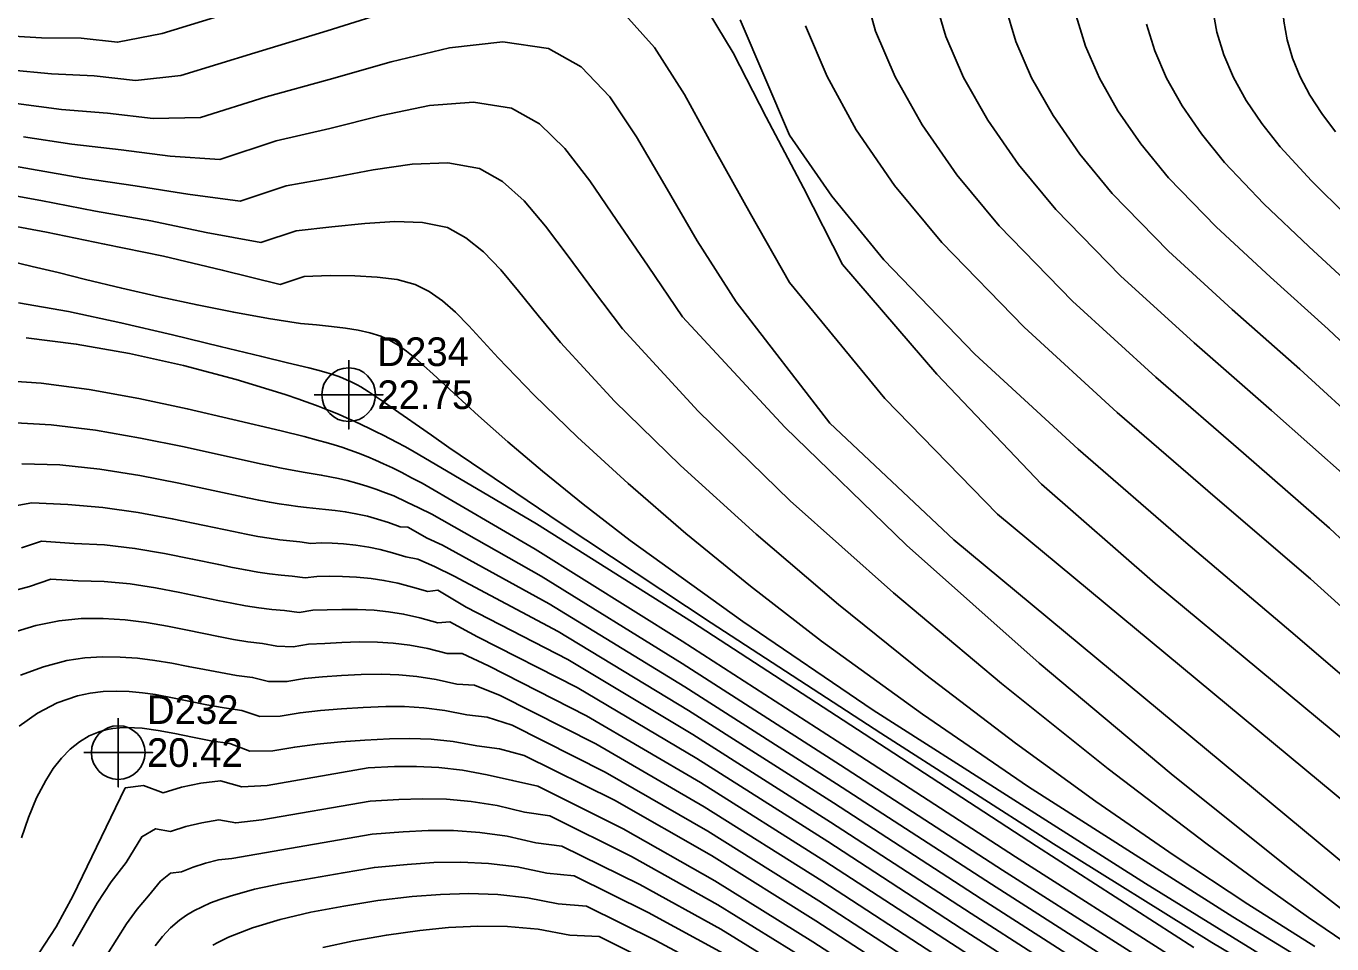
# Model space of a CAD drawing. Extents: x 2356077 to 2359823, y 225951 to 227822.
# Drawn here: x 2356734.1 to 2356848, y 227275.5 to 227355.6 of the extents above; entities that cross this region are included whole.
import ezdxf

# ---------------------------------------------------------------- set-up
doc = ezdxf.new("R2010")
doc.units = 0
for name, color, linetype in [('DTM Contours Major', 7, 'Continuous'), ('DTM Contours Minor', 7, 'Continuous'), ('Exist DTM Regular Point CELL', 7, 'Continuous'), ('Exist DTM Regular Point Cogo Elevation', 7, 'Continuous'), ('Exist DTM Regular Point Cogo Number', 7, 'Continuous')]:
    doc.layers.add(name, color=color, linetype=linetype)

msp = doc.modelspace()

# ---------------------------------------------------------------- linework, layer by layer
at = {"layer": 'DTM Contours Major'}
for points in [[(2356854.6, 227305.42), (2356847.75, 227311.82), (2356840.25, 227318.36), (2356832.61, 227324.99), (2356825.33, 227331.62), (2356818.93, 227338.19), (2356815.25, 227342.65), (2356812.23, 227347), (2356809.87, 227351.19), (2356808.16, 227355.17), (2356807.12, 227358.9)], [(2356837.58, 227357.05), (2356837.94, 227355.1), (2356838.54, 227353.13), (2356839.39, 227351.14), (2356840.49, 227349.13), (2356841.85, 227347.11), (2356843.45, 227345.08), (2356846.19, 227342.11), (2356849.31, 227339.03)], [(2356849.51, 227282.16), (2356814.99, 227310.8), (2356804.16, 227320.97), (2356795.99, 227331.56), (2356792.58, 227336.9), (2356789.77, 227341.74), (2356787.31, 227345.97), (2356784.96, 227349.45), (2356782.48, 227352.06), (2356779.61, 227353.68), (2356775.63, 227354.25), (2356771, 227353.74), (2356765.9, 227352.51), (2356760.5, 227350.96), (2356754.98, 227349.44), (2356749.25, 227347.64), (2356745.13, 227347.57), (2356741.15, 227348.03), (2356737.14, 227348.35), (2356733.19, 227348.86)], [(2356842.42, 227274.22), (2356831.71, 227280.8), (2356819.9, 227288.31), (2356807.96, 227295.93), (2356796.57, 227303.66), (2356786.76, 227310.74), (2356782.64, 227313.91), (2356779.1, 227316.78), (2356776.08, 227319.35), (2356773.52, 227321.62), (2356771.36, 227323.59), (2356769.55, 227325.26), (2356768.73, 227326.01), (2356767.96, 227326.68), (2356767.23, 227327.27), (2356766.5, 227327.78), (2356765.76, 227328.21), (2356764.99, 227328.56), (2356764.04, 227328.87), (2356763.01, 227329.09), (2356761.9, 227329.26), (2356760.68, 227329.4), (2356759.37, 227329.55), (2356757.98, 227329.67), (2356755.19, 227330.12), (2356752.17, 227330.66), (2356748.97, 227331.29), (2356745.68, 227332), (2356742.4, 227332.75), (2356739.23, 227333.52), (2356736.84, 227334.11), (2356734.57, 227334.66), (2356732.42, 227335.16)], [(2356830.89, 227272.66), (2356818.26, 227280.75), (2356804.76, 227289.5), (2356791.52, 227297.97), (2356779.69, 227305.22), (2356770.39, 227310.32), (2356769.05, 227310.95), (2356767.34, 227311.89), (2356766.69, 227311.94), (2356765.66, 227312.3), (2356764.7, 227312.61), (2356763.82, 227312.85), (2356762.82, 227313.07), (2356761.89, 227313.24), (2356761.01, 227313.36), (2356760.17, 227313.45), (2356758.52, 227313.61), (2356757.75, 227313.7), (2356756.97, 227313.81), (2356756.14, 227313.93), (2356755.27, 227314.08), (2356754.35, 227314.25), (2356753.36, 227314.45), (2356747.36, 227315.74), (2356743.97, 227316.4), (2356740.47, 227316.97), (2356737, 227317.34), (2356733.68, 227317.42)], [(2356813.91, 227274.24), (2356803.47, 227281.03), (2356793.21, 227287.5), (2356783.76, 227292.99), (2356775.4, 227297.21), (2356773.18, 227298.1), (2356771.63, 227298.21), (2356769.82, 227298.62), (2356768.14, 227298.88), (2356766.56, 227299.02), (2356765.05, 227299.07), (2356763.28, 227299.04), (2356761.57, 227298.95), (2356759.92, 227298.84), (2356758.33, 227298.7), (2356756.8, 227298.43), (2356755.21, 227298.44), (2356753.8, 227298.79), (2356752.41, 227298.97), (2356751.02, 227299.21), (2356749.62, 227299.47), (2356748.2, 227299.75), (2356746.76, 227300.02), (2356745.29, 227300.26), (2356743.78, 227300.46), (2356742.26, 227300.57), (2356740.72, 227300.59), (2356739.16, 227300.5), (2356737.59, 227300.26), (2356735.56, 227299.72), (2356733.56, 227298.98)], [(2356802.09, 227272.24), (2356794.65, 227276.82), (2356787.59, 227280.71), (2356780.79, 227284.08), (2356778.51, 227284.36), (2356776.01, 227284.93), (2356773.63, 227285.27), (2356771.34, 227285.42), (2356769.12, 227285.42), (2356766.93, 227285.32), (2356764.25, 227285.11), (2356752, 227283), (2356750.84, 227282.88), (2356749.7, 227282.58), (2356748.63, 227282.23), (2356747.62, 227281.83), (2356746.64, 227281.72), (2356745.78, 227281.01), (2356744.72, 227279.74), (2356743.73, 227278.57), (2356742.81, 227277.28), (2356741.95, 227275.95), (2356741.12, 227274.62)]]:
    msp.add_lwpolyline(points, dxfattribs=at)
at = {"layer": 'DTM Contours Minor'}
for points in [[(2356848.39, 227371.27), (2356847.87, 227370.47), (2356847.37, 227369.67), (2356846.87, 227368.86), (2356846.4, 227368.03), (2356845.95, 227367.17), (2356845.53, 227366.27), (2356844.9, 227364.73), (2356844.38, 227363.09), (2356843.97, 227361.38), (2356843.72, 227359.63), (2356843.64, 227357.84), (2356843.76, 227356.05), (2356844.05, 227354.43), (2356844.53, 227352.82), (2356845.2, 227351.21), (2356846.04, 227349.61), (2356847.08, 227348), (2356848.29, 227346.39)], [(2356859.69, 227284.47), (2356832.55, 227306.99), (2356822.63, 227315.66), (2356813.49, 227325.26), (2356805.28, 227334.81), (2356801.88, 227341.5), (2356798.61, 227347.69), (2356795.72, 227353.28), (2356792.88, 227358.03), (2356789.75, 227361.66), (2356786.22, 227364.19), (2356780.59, 227364.66), (2356774.26, 227363.8), (2356767.32, 227361.89), (2356760.11, 227359.49), (2356752.97, 227357.13), (2356745.93, 227354.98), (2356742.03, 227354.22), (2356738.86, 227354.57), (2356735.39, 227354.59), (2356731.97, 227354.79)], [(2356858.91, 227279.74), (2356818.78, 227313.04), (2356808.97, 227323.13), (2356800.65, 227333.25), (2356797.24, 227339.24), (2356794.17, 227344.76), (2356791.48, 227349.65), (2356788.88, 227353.75), (2356786.08, 227356.86), (2356782.85, 227358.87), (2356778.1, 227359.43), (2356772.63, 227358.74), (2356766.62, 227357.18), (2356760.32, 227355.2), (2356753.99, 227353.28), (2356747.56, 227351.3), (2356743.59, 227350.89), (2356740, 227351.28), (2356736.26, 227351.45), (2356732.58, 227351.8)], [(2356849.38, 227316.14), (2356842.71, 227322.08), (2356835.95, 227327.98), (2356829.53, 227333.83), (2356823.88, 227339.61), (2356820.63, 227343.55), (2356817.95, 227347.41), (2356815.84, 227351.14), (2356814.29, 227354.72), (2356813.31, 227358.08)], [(2356851.01, 227320.35), (2356845.17, 227325.68), (2356839.28, 227330.89), (2356833.71, 227335.99), (2356828.81, 227341.01), (2356825.98, 227344.44), (2356823.64, 227347.82), (2356821.77, 227351.11), (2356820.39, 227354.28), (2356819.48, 227357.29)], [(2356852.66, 227295.69), (2356844.38, 227302.81), (2356835.22, 227310.56), (2356825.82, 227318.7), (2356816.83, 227327), (2356808.89, 227335.23), (2356804.33, 227340.77), (2356800.65, 227346.12), (2356796.33, 227356.18)], [(2356852.66, 227324.44), (2356847.64, 227329.18), (2356842.62, 227333.71), (2356837.88, 227338.1), (2356833.72, 227342.39), (2356831.3, 227345.34), (2356829.29, 227348.24), (2356827.68, 227351.09), (2356826.47, 227353.86), (2356825.65, 227356.53)], [(2356853.64, 227300.58), (2356846.09, 227307.38), (2356837.77, 227314.53), (2356829.24, 227321.9), (2356821.11, 227329.35), (2356813.94, 227336.73), (2356809.82, 227341.72), (2356806.46, 227346.57), (2356803.94, 227351.22), (2356802.04, 227355.64)], [(2356831.8, 227355.8), (2356832.51, 227353.47), (2356833.55, 227351.09), (2356834.91, 227348.67), (2356836.59, 227346.21), (2356838.59, 227343.73), (2356842.04, 227340.11), (2356845.95, 227336.4), (2356850.13, 227332.52)], [(2356852.44, 227275.76), (2356844.29, 227282.08), (2356833.94, 227290.39), (2356822.44, 227300.04), (2356810.85, 227310.34), (2356800.23, 227320.64), (2356791.3, 227330.25), (2356788.31, 227334.67), (2356785.58, 227338.65), (2356783.23, 227342.11), (2356781.06, 227344.95), (2356778.85, 227347.09), (2356776.4, 227348.45), (2356773.07, 227349), (2356769.25, 227348.69), (2356765.04, 227347.82), (2356760.54, 227346.69), (2356755.86, 227345.6), (2356750.95, 227343.99), (2356746.63, 227344.26), (2356742.33, 227344.83), (2356738.04, 227345.31), (2356733.83, 227345.96)], [(2356849.65, 227275.3), (2356845.92, 227277.85), (2356841.72, 227280.83), (2356837.08, 227284.24), (2356828.45, 227290.82), (2356819.15, 227298.25), (2356809.73, 227306.17), (2356800.72, 227314.2), (2356792.68, 227322.01), (2356786.08, 227329.2), (2356783.54, 227332.54), (2356781.33, 227335.55), (2356779.36, 227338.18), (2356777.51, 227340.37), (2356775.62, 227342.05), (2356773.59, 227343.19), (2356770.83, 227343.68), (2356767.74, 227343.58), (2356764.33, 227343.08), (2356760.65, 227342.39), (2356756.75, 227341.69), (2356752.72, 227340.36), (2356748.16, 227340.95), (2356743.57, 227341.68), (2356738.99, 227342.34), (2356734.51, 227343.13), (2356730.2, 227343.89)], [(2356846.48, 227275.31), (2356840.63, 227279), (2356834.2, 227283.25), (2356827.38, 227287.96), (2356820.35, 227293.05), (2356812.54, 227299.02), (2356804.93, 227305.16), (2356797.73, 227311.3), (2356791.15, 227317.28), (2356785.39, 227322.91), (2356780.68, 227328.01), (2356778.73, 227330.36), (2356777.02, 227332.49), (2356775.45, 227334.35), (2356773.95, 227335.92), (2356772.41, 227337.15), (2356770.8, 227338.06), (2356768.63, 227338.49), (2356766.23, 227338.58), (2356763.59, 227338.4), (2356760.71, 227338.11), (2356757.62, 227337.76), (2356754.53, 227336.75), (2356749.75, 227337.62), (2356744.93, 227338.63), (2356740.09, 227339.48), (2356735.33, 227340.4), (2356730.79, 227341.22)], [(2356847.12, 227273.14), (2356839.31, 227277.9), (2356830.48, 227283.51), (2356821.49, 227289.25), (2356812.24, 227295.58), (2356803.45, 227301.95), (2356797.24, 227306.75), (2356791.6, 227311.35), (2356786.57, 227315.71), (2356782.15, 227319.75), (2356778.36, 227323.43), (2356775.23, 227326.68), (2356772.66, 227329.48), (2356771.5, 227330.66), (2356770.37, 227331.66), (2356769.22, 227332.47), (2356767.98, 227333.07), (2356766.42, 227333.51), (2356764.67, 227333.73), (2356762.73, 227333.82), (2356760.59, 227333.85), (2356758.31, 227333.78), (2356756.22, 227333.09), (2356751.16, 227334.33), (2356746.04, 227335.54), (2356740.9, 227336.6), (2356735.84, 227337.64), (2356731.11, 227338.52)], [(2356848.56, 227269.08), (2356837.49, 227275.67), (2356823.67, 227284.28), (2356808.61, 227293.92), (2356793.8, 227303.56), (2356780.74, 227312.21), (2356770.93, 227318.86), (2356769.41, 227319.92), (2356765.9, 227322.38), (2356765.02, 227322.99), (2356764.25, 227323.51), (2356763.9, 227323.74), (2356763.56, 227323.95), (2356763.24, 227324.14), (2356762.93, 227324.32), (2356762.63, 227324.48), (2356762.34, 227324.62), (2356762.01, 227324.77), (2356761.67, 227324.91), (2356761.33, 227325.04), (2356760.98, 227325.16), (2356760.61, 227325.28), (2356760.23, 227325.39), (2356759.51, 227325.59), (2356758.72, 227325.79), (2356756.86, 227326.24), (2356754.6, 227326.78), (2356750.98, 227327.67), (2356746.81, 227328.69), (2356742.32, 227329.74), (2356737.76, 227330.71), (2356733.39, 227331.49)], [(2356835.93, 227275.21), (2356822.2, 227284.06), (2356807.16, 227293.88), (2356792.18, 227303.61), (2356778.59, 227312.19), (2356767.76, 227318.57), (2356767.09, 227318.94), (2356766.43, 227319.29), (2356765.8, 227319.62), (2356765.19, 227319.93), (2356764.59, 227320.23), (2356764.02, 227320.51), (2356763.33, 227320.84), (2356762.66, 227321.15), (2356762, 227321.44), (2356761.36, 227321.72), (2356760.73, 227321.99), (2356760.1, 227322.24), (2356759.54, 227322.46), (2356758.97, 227322.67), (2356758.4, 227322.88), (2356757.83, 227323.08), (2356756.65, 227323.48), (2356752.37, 227324.8), (2356747.78, 227326.01), (2356743.06, 227327.05), (2356738.42, 227327.88), (2356734.05, 227328.43)], [(2356833.94, 227274.47), (2356820.37, 227283.14), (2356805.71, 227292.65), (2356791.29, 227301.94), (2356778.47, 227309.99), (2356768.61, 227315.74), (2356767.68, 227316.22), (2356766.82, 227316.67), (2356766.01, 227317.07), (2356765.24, 227317.42), (2356764.52, 227317.75), (2356763.85, 227318.04), (2356763.06, 227318.35), (2356762.32, 227318.63), (2356761.6, 227318.87), (2356760.92, 227319.09), (2356760.24, 227319.29), (2356759.56, 227319.47), (2356758.31, 227319.8), (2356756.29, 227320.3), (2356752.08, 227321.31), (2356748.11, 227322.23), (2356743.87, 227323.12), (2356739.55, 227323.9), (2356735.36, 227324.47), (2356731.51, 227324.73)], [(2356832.36, 227273.59), (2356819.22, 227281.98), (2356805.11, 227291.12), (2356791.28, 227300), (2356778.98, 227307.63), (2356769.45, 227313.03), (2356768.31, 227313.59), (2356767.26, 227314.09), (2356766.13, 227314.64), (2356765.39, 227314.89), (2356764.55, 227315.21), (2356763.78, 227315.48), (2356762.89, 227315.75), (2356762.07, 227315.97), (2356761.29, 227316.15), (2356760.54, 227316.3), (2356759.8, 227316.44), (2356758.39, 227316.68), (2356756.95, 227316.94), (2356756.18, 227317.09), (2356755.37, 227317.25), (2356754.51, 227317.43), (2356747.84, 227318.9), (2356744.02, 227319.68), (2356740.11, 227320.36), (2356736.25, 227320.84), (2356732.64, 227321.03)], [(2356829.47, 227271.71), (2356817.37, 227279.48), (2356804.48, 227287.84), (2356791.85, 227295.9), (2356780.48, 227302.79), (2356771.4, 227307.63), (2356769.68, 227308.47), (2356768.22, 227309.1), (2356767.19, 227309.31), (2356766.02, 227309.67), (2356764.95, 227309.95), (2356763.95, 227310.15), (2356762.81, 227310.33), (2356761.75, 227310.44), (2356760.76, 227310.5), (2356759.8, 227310.54), (2356758.9, 227310.48), (2356757.92, 227310.63), (2356757.06, 227310.7), (2356756.17, 227310.81), (2356755.24, 227310.94), (2356754.27, 227311.1), (2356753.24, 227311.3), (2356752.15, 227311.51), (2356749.6, 227312.05), (2356746.8, 227312.64), (2356743.82, 227313.19), (2356740.75, 227313.63), (2356737.68, 227313.88), (2356734.56, 227314.01), (2356732.78, 227313.69)], [(2356828.07, 227270.75), (2356816.49, 227278.19), (2356804.23, 227286.15), (2356792.2, 227293.82), (2356781.3, 227300.35), (2356772.45, 227304.93), (2356769.96, 227306.41), (2356769.11, 227306.3), (2356767.77, 227306.67), (2356766.47, 227307.01), (2356765.27, 227307.25), (2356764.15, 227307.42), (2356762.86, 227307.55), (2356761.66, 227307.6), (2356760.52, 227307.62), (2356759.42, 227307.61), (2356758.4, 227307.48), (2356757.27, 227307.64), (2356756.3, 227307.72), (2356755.29, 227307.83), (2356754.26, 227307.98), (2356753.18, 227308.17), (2356752.05, 227308.39), (2356750.86, 227308.63), (2356748.58, 227309.11), (2356746.12, 227309.6), (2356743.54, 227310.04), (2356740.89, 227310.36), (2356738.23, 227310.49), (2356735.4, 227310.69), (2356733.64, 227310.1)], [(2356826.67, 227269.77), (2356815.63, 227276.89), (2356803.99, 227284.46), (2356792.55, 227291.72), (2356782.13, 227297.9), (2356773.43, 227302.34), (2356771.02, 227303.64), (2356769.97, 227303.56), (2356768.41, 227304), (2356766.98, 227304.31), (2356765.65, 227304.52), (2356764.41, 227304.65), (2356762.96, 227304.73), (2356761.6, 227304.73), (2356760.3, 227304.7), (2356759.05, 227304.65), (2356757.87, 227304.46), (2356756.6, 227304.62), (2356755.48, 227304.73), (2356754.36, 227304.86), (2356753.2, 227305.04), (2356752.01, 227305.26), (2356750.78, 227305.51), (2356747.47, 227306.2), (2356745.33, 227306.61), (2356743.12, 227306.95), (2356740.86, 227307.17), (2356738.59, 227307.23), (2356736.22, 227307.35), (2356734.35, 227306.71), (2356732.39, 227306.19)], [(2356825.28, 227268.78), (2356814.77, 227275.57), (2356803.73, 227282.75), (2356792.89, 227289.61), (2356782.95, 227295.45), (2356774.39, 227299.79), (2356772.1, 227300.87), (2356770.78, 227300.89), (2356769.1, 227301.31), (2356767.54, 227301.6), (2356766.08, 227301.78), (2356764.71, 227301.87), (2356763.11, 227301.89), (2356761.58, 227301.84), (2356760.11, 227301.76), (2356758.69, 227301.68), (2356757.34, 227301.45), (2356755.92, 227301.52), (2356754.66, 227301.75), (2356753.4, 227301.9), (2356752.13, 227302.11), (2356750.83, 227302.36), (2356748.14, 227302.91), (2356746.38, 227303.26), (2356744.55, 227303.57), (2356742.68, 227303.81), (2356740.78, 227303.94), (2356738.86, 227303.93), (2356736.93, 227303.74), (2356734.9, 227303.33), (2356732.89, 227302.72)], [(2356813.05, 227272.89), (2356803.21, 227279.29), (2356793.53, 227285.37), (2356784.56, 227290.53), (2356776.44, 227294.61), (2356774.26, 227295.33), (2356772.5, 227295.52), (2356770.57, 227295.9), (2356768.76, 227296.13), (2356767.05, 227296.24), (2356765.42, 227296.25), (2356763.46, 227296.18), (2356761.57, 227296.05), (2356759.72, 227295.9), (2356757.95, 227295.71), (2356756.22, 227295.41), (2356754.43, 227295.37), (2356752.86, 227295.9), (2356751.33, 227296.13), (2356749.82, 227296.41), (2356746.82, 227297.02), (2356745.34, 227297.29), (2356744.19, 227297.45), (2356743.05, 227297.56), (2356741.91, 227297.6), (2356740.78, 227297.56), (2356739.65, 227297.43), (2356738.52, 227297.19), (2356736.75, 227296.57), (2356735.04, 227295.68), (2356733.44, 227294.53)], [(2356812.21, 227271.54), (2356802.95, 227277.55), (2356793.85, 227283.24), (2356785.37, 227288.07), (2356777.51, 227291.98), (2356775.34, 227292.56), (2356773.37, 227292.83), (2356771.32, 227293.19), (2356769.39, 227293.39), (2356767.54, 227293.46), (2356765.76, 227293.44), (2356763.61, 227293.32), (2356761.5, 227293.16), (2356759.43, 227292.98), (2356757.49, 227292.71), (2356755.56, 227292.38), (2356753.56, 227292.35), (2356751.81, 227293.01), (2356750.16, 227293.27), (2356748.56, 227293.58), (2356747.03, 227293.89), (2356745.56, 227294.16), (2356744.17, 227294.35), (2356743.5, 227294.4), (2356742.85, 227294.42), (2356742.22, 227294.4), (2356741.61, 227294.33), (2356741.01, 227294.22), (2356740.43, 227294.05), (2356739.54, 227293.68), (2356738.7, 227293.17), (2356737.89, 227292.52), (2356737.13, 227291.74), (2356736.42, 227290.84), (2356735.76, 227289.81), (2356734.96, 227288.27), (2356734.26, 227286.58), (2356733.64, 227284.79)], [(2356811.35, 227270.11), (2356802.67, 227275.73), (2356794.13, 227281.05), (2356786.13, 227285.59), (2356778.68, 227289.3), (2356776.49, 227289.8), (2356774.28, 227290.29), (2356772.12, 227290.69), (2356770.07, 227290.92), (2356768.1, 227291.02), (2356766.19, 227291.02), (2356763.9, 227290.89), (2356755.09, 227289.37), (2356752.87, 227289.25), (2356751.02, 227289.76), (2356749.28, 227289.55), (2356747.6, 227289.22), (2356746, 227288.71), (2356744.29, 227289.36), (2356742.7, 227289.15), (2356738.13, 227279.7), (2356736.66, 227277.04), (2356735.18, 227274.77)], [(2356802.38, 227273.99), (2356794.4, 227278.94), (2356786.87, 227283.15), (2356779.73, 227286.7), (2356777.54, 227287.03), (2356775.14, 227287.61), (2356772.88, 227287.97), (2356770.71, 227288.16), (2356768.62, 227288.2), (2356766.57, 227288.15), (2356764.07, 227288), (2356754.62, 227286.37), (2356752.34, 227286.1), (2356750.85, 227286.35), (2356749.38, 227286.1), (2356747.98, 227285.78), (2356746.65, 227285.36), (2356745.35, 227285.59), (2356744.15, 227284.89), (2356742.78, 227282.63), (2356741.46, 227280.94), (2356740.25, 227279.08), (2356739.14, 227277.18), (2356738.11, 227275.35)], [(2356794.9, 227274.69), (2356788.31, 227278.27), (2356781.86, 227281.47), (2356779.48, 227281.7), (2356776.88, 227282.25), (2356774.39, 227282.56), (2356771.98, 227282.67), (2356769.63, 227282.63), (2356767.3, 227282.48), (2356764.44, 227282.21), (2356761.7, 227281.75), (2356756.35, 227280.82), (2356753.96, 227280.31), (2356751.84, 227279.7), (2356750.96, 227279.41), (2356750.15, 227279.11), (2356749.4, 227278.78), (2356748.69, 227278.43), (2356748.04, 227278.04), (2356747.43, 227277.6), (2356746.66, 227276.93), (2356745.96, 227276.18), (2356745.3, 227275.37)], [(2356795.13, 227272.56), (2356789, 227275.84), (2356782.94, 227278.84), (2356780.47, 227279.04), (2356777.78, 227279.57), (2356775.19, 227279.86), (2356772.67, 227279.94), (2356770.2, 227279.86), (2356767.74, 227279.66), (2356764.72, 227279.32), (2356761.77, 227278.84), (2356758.89, 227278.32), (2356756.22, 227277.68), (2356753.8, 227276.94), (2356751.71, 227276.12), (2356751.23, 227275.9), (2356750.78, 227275.67), (2356750.35, 227275.43)], [(2356789.82, 227273.28), (2356784.05, 227276.19), (2356781.49, 227276.3), (2356778.72, 227276.81), (2356776.05, 227277.06), (2356773.45, 227277.09), (2356770.91, 227276.96), (2356768.39, 227276.71), (2356765.49, 227276.3), (2356762.65, 227275.81), (2356759.94, 227275.22)]]:
    msp.add_lwpolyline(points, dxfattribs=at)
at = {"layer": 'Exist DTM Regular Point CELL'}
for points in [[(2356762.19, 227326.46), (2356762.19, 227320.46), (2356762.19, 227323.46), (2356765.19, 227323.46), (2356759.19, 227323.46)], [(2356742.09, 227295.23), (2356742.09, 227289.23), (2356742.09, 227292.23), (2356745.09, 227292.23), (2356739.09, 227292.23)]]:
    msp.add_lwpolyline(points, dxfattribs=at)
for centre in [(2356762.19, 227323.46), (2356742.09, 227292.23)]:
    msp.add_circle(centre, 2.34, dxfattribs=at)

# ---------------------------------------------------------------- texts
at = {"layer": 'Exist DTM Regular Point Cogo Elevation'}
for s, p in [('22.75', (2356764.69, 227322.21)), ('20.42', (2356744.59, 227290.98))]:
    msp.add_text(s, height=2.5, dxfattribs=at).set_placement(p)
at = {"layer": 'Exist DTM Regular Point Cogo Number'}
for s, p in [('D234', (2356764.69, 227325.96)), ('D232', (2356744.59, 227294.73))]:
    msp.add_text(s, height=2.5, dxfattribs=at).set_placement(p)

doc.saveas('drawing.dxf')
